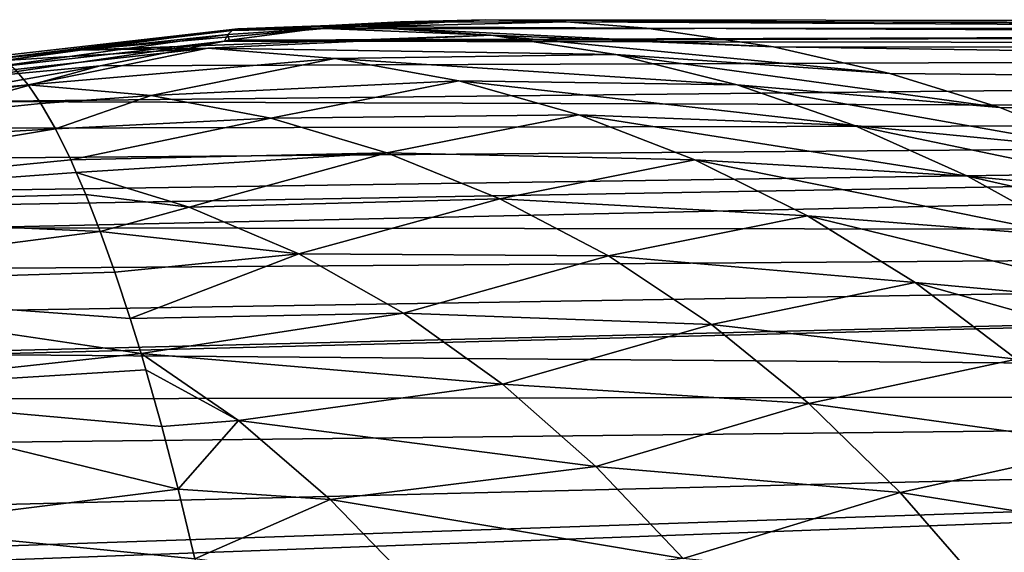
# Model space of a CAD drawing. Header units: metres. Extents: x -62 to 300, y -109 to 109.
# Tile 488 of 656: x -11.71 to -5.88, y 85.67 to 88.83. Entities that reach past the tile are written whole.
import ezdxf

# ---------------------------------------------------------------- set-up
doc = ezdxf.new("R2010")
doc.units = ezdxf.units.M
doc.layers.add('solid_500635', color=7, linetype='CONTINUOUS')

msp = doc.modelspace()

# ---------------------------------------------------------------- linework, layer by layer
at = {"layer": 'solid_500635'}
for points in [[(-10.449194, 88.766251, -5.939165), (-8.951138, 88.829948, -6.267614), (-10.41744, 88.775421, -6.32407)], [(-9.454268, 88.816528, -5.912131), (-8.951138, 88.829948, -6.267614), (-10.449194, 88.766251, -5.939165)], [(-9.959864, 88.775955, -5.558896), (-9.454268, 88.816528, -5.912131), (-10.449194, 88.766251, -5.939165)], [(-9.90471, 88.77803, -7.041856), (-10.41744, 88.775421, -6.32407), (-8.951138, 88.829948, -6.267614)], [(-9.959864, 88.775955, -5.558896), (19.250736, 88.802025, 13.479513), (-9.454268, 88.816528, -5.912131)], [(-9.677509, 88.78817, -7.031428), (-9.90471, 88.77803, -7.041856), (-8.951138, 88.829948, -6.267614)], [(-9.677509, 88.78817, -7.031428), (-8.951138, 88.829948, -6.267614), (-8.473987, 88.817375, -6.608287)], [(-9.677509, 88.78817, -7.031428), (-8.473987, 88.817375, -6.608287), (-7.998406, 88.780228, -6.948062)], [(-9.454268, 88.816528, -5.912131), (19.250736, 88.802025, 13.479513), (-8.951138, 88.829948, -6.267614)], [(-8.951138, 88.829948, -6.267614), (19.250736, 88.802025, 13.479513), (20.317989, 88.66201, 11.95532)], [(-8.473987, 88.817375, -6.608287), (-8.951138, 88.829948, -6.267614), (20.317989, 88.66201, 11.95532)], [(-7.998406, 88.780228, -6.948062), (-8.473987, 88.817375, -6.608287), (20.317989, 88.66201, 11.95532)], [(-10.41744, 88.775421, -6.32407), (-11.875143, 88.610115, -6.380412), (-11.920417, 88.58931, -5.810805)], [(-10.449194, 88.766251, -5.939165), (-10.41744, 88.775421, -6.32407), (-11.920417, 88.58931, -5.810805)], [(-10.475929, 88.742401, -5.561575), (-10.449194, 88.766251, -5.939165), (-11.920417, 88.58931, -5.810805)], [(-10.41744, 88.775421, -6.32407), (-11.802296, 88.58847, -7.121085), (-11.875143, 88.610115, -6.380412)], [(-11.364805, 88.648926, -7.104077), (-11.802296, 88.58847, -7.121085), (-10.41744, 88.775421, -6.32407)], [(-9.90471, 88.77803, -7.041856), (-11.364805, 88.648926, -7.104077), (-10.41744, 88.775421, -6.32407)], [(-8.917743, 88.738274, -7.604122), (-11.364805, 88.648926, -7.104077), (-9.90471, 88.77803, -7.041856)], [(-10.466871, 88.708282, -5.208101), (-10.495841, 88.703606, -5.188211), (19.250736, 88.802025, 13.479513)], [(18.184155, 88.662224, 15.00268), (19.250736, 88.802025, 13.479513), (-10.495841, 88.703606, -5.188211)], [(-9.959864, 88.775955, -5.558896), (-10.449194, 88.766251, -5.939165), (-10.475929, 88.742401, -5.561575)], [(-10.466871, 88.708282, -5.208101), (-9.959864, 88.775955, -5.558896), (-10.475929, 88.742401, -5.561575)], [(-10.466871, 88.708282, -5.208101), (19.250736, 88.802025, 13.479513), (-9.959864, 88.775955, -5.558896)], [(-8.917743, 88.738274, -7.604122), (-9.90471, 88.77803, -7.041856), (-9.677509, 88.78817, -7.031428)], [(-9.677509, 88.78817, -7.031428), (-7.998406, 88.780228, -6.948062), (-7.245008, 88.669495, -7.496529)], [(-8.917743, 88.738274, -7.604122), (-9.677509, 88.78817, -7.031428), (-7.245008, 88.669495, -7.496529)], [(-7.245008, 88.669495, -7.496529), (-7.998406, 88.780228, -6.948062), (20.317989, 88.66201, 11.95532)], [(-10.495841, 88.703606, -5.188211), (-11.952619, 88.53775, -5.257761), (-11.969431, 88.486908, -4.898506)], [(-11.231402, 88.556808, -4.694777), (-10.495841, 88.703606, -5.188211), (-11.969431, 88.486908, -4.898506)], [(-10.475929, 88.742401, -5.561575), (-11.920417, 88.58931, -5.810805), (-11.952619, 88.53775, -5.257761)], [(-10.495841, 88.703606, -5.188211), (-10.475929, 88.742401, -5.561575), (-11.952619, 88.53775, -5.257761)], [(-8.917743, 88.738274, -7.604122), (-10.594286, 88.66082, -7.702765), (-11.364805, 88.648926, -7.104077)], [(18.184155, 88.662224, 15.00268), (-10.495841, 88.703606, -5.188211), (-11.231402, 88.556808, -4.694777)], [(-8.917743, 88.738274, -7.604122), (-8.17862, 88.623047, -8.177632), (-10.594286, 88.66082, -7.702765)], [(-10.466871, 88.708282, -5.208101), (-10.475929, 88.742401, -5.561575), (-10.495841, 88.703606, -5.188211)], [(-8.917743, 88.738274, -7.604122), (-7.245008, 88.669495, -7.496529), (-6.557061, 88.512039, -7.997824)], [(-8.917743, 88.738274, -7.604122), (-6.557061, 88.512039, -7.997824), (-8.17862, 88.623047, -8.177632)], [(18.184155, 88.662224, 15.00268), (-11.231402, 88.556808, -4.694777), (-12.003659, 88.346001, -4.202456)], [(17.138807, 88.246948, 16.495554), (18.184155, 88.662224, 15.00268), (-12.003659, 88.346001, -4.202456)], [(-10.594286, 88.66082, -7.702765), (-11.734787, 88.533936, -7.69629), (-11.802296, 88.58847, -7.121085)], [(-10.594286, 88.66082, -7.702765), (-11.802296, 88.58847, -7.121085), (-11.364805, 88.648926, -7.104077)], [(-10.594286, 88.66082, -7.702765), (-11.656648, 88.443214, -8.289352), (-11.734787, 88.533936, -7.69629)], [(-10.594286, 88.66082, -7.702765), (-9.841844, 88.599983, -8.314946), (-11.656648, 88.443214, -8.289352)], [(-8.17862, 88.623047, -8.177632), (-9.841844, 88.599983, -8.314946), (-10.594286, 88.66082, -7.702765)], [(-7.245008, 88.669495, -7.496529), (20.317989, 88.66201, 11.95532), (21.362949, 88.246696, 10.462822)], [(-6.557061, 88.512039, -7.997824), (-7.245008, 88.669495, -7.496529), (21.362949, 88.246696, 10.462822)], [(-9.841844, 88.599983, -8.314946), (-10.929462, 88.381065, -8.921544), (-11.656648, 88.443214, -8.289352)], [(-9.841844, 88.599983, -8.314946), (-9.108836, 88.468079, -8.929893), (-10.929462, 88.381065, -8.921544)], [(-8.17862, 88.623047, -8.177632), (-7.460837, 88.443779, -8.749672), (-9.841844, 88.599983, -8.314946)], [(-7.460837, 88.443779, -8.749672), (-9.108836, 88.468079, -8.929893), (-9.841844, 88.599983, -8.314946)], [(-8.17862, 88.623047, -8.177632), (-6.557061, 88.512039, -7.997824), (-5.905991, 88.30883, -8.483725)], [(-8.17862, 88.623047, -8.177632), (-5.905991, 88.30883, -8.483725), (-7.460837, 88.443779, -8.749672)], [(-11.734787, 88.533936, -7.69629), (-11.656648, 88.443214, -8.289352), (-15.625252, 88.075432, -7.136191)], [(-11.231402, 88.556808, -4.694777), (-11.986984, 88.422729, -4.54659), (-12.003659, 88.346001, -4.202456)], [(-11.231402, 88.556808, -4.694777), (-11.969431, 88.486908, -4.898506), (-11.986984, 88.422729, -4.54659)], [(-9.108836, 88.468079, -8.929893), (-10.221268, 88.24614, -9.555619), (-10.929462, 88.381065, -8.921544)], [(-9.108836, 88.468079, -8.929893), (-8.397992, 88.267059, -9.541024), (-10.221268, 88.24614, -9.555619)], [(-6.766702, 88.202896, -9.314121), (-8.397992, 88.267059, -9.541024), (-9.108836, 88.468079, -8.929893)], [(-7.460837, 88.443779, -8.749672), (-6.766702, 88.202896, -9.314121), (-9.108836, 88.468079, -8.929893)], [(-5.905991, 88.30883, -8.483725), (-6.557061, 88.512039, -7.997824), (21.362949, 88.246696, 10.462822)], [(-11.656648, 88.443214, -8.289352), (-14.970573, 87.985794, -8.475893), (-15.625252, 88.075432, -7.136191)], [(-11.656648, 88.443214, -8.289352), (-11.581847, 88.333, -8.815889), (-14.970573, 87.985794, -8.475893)], [(-10.929462, 88.381065, -8.921544), (-11.581847, 88.333, -8.815889), (-11.656648, 88.443214, -8.289352)], [(-7.460837, 88.443779, -8.749672), (-5.905991, 88.30883, -8.483725), (-5.275654, 88.057663, -8.963717)], [(-7.460837, 88.443779, -8.749672), (-5.275654, 88.057663, -8.963717), (-6.766702, 88.202896, -9.314121)], [(-10.929462, 88.381065, -8.921544), (-11.496227, 88.182838, -9.381925), (-11.581847, 88.333, -8.815889)], [(-10.929462, 88.381065, -8.921544), (-10.221268, 88.24614, -9.555619), (-11.496227, 88.182838, -9.381925)], [(-11.581847, 88.333, -8.815889), (-11.496227, 88.182838, -9.381925), (-14.970573, 87.985794, -8.475893)], [(17.138807, 88.246948, 16.495554), (-12.003659, 88.346001, -4.202456), (-12.029921, 88.186447, -3.593516)], [(-5.275654, 88.057663, -8.963717), (-5.905991, 88.30883, -8.483725), (21.362949, 88.246696, 10.462822)], [(17.138807, 88.246948, 16.495554), (-12.029921, 88.186447, -3.593516), (-12.041451, 88.010445, -3.001318)], [(17.138807, 88.246948, 16.495554), (-12.041451, 88.010445, -3.001318), (-12.03884, 87.818222, -2.421153)], [(17.138807, 88.246948, 16.495554), (-12.03884, 87.818222, -2.421153), (-12.038332, 87.730675, -2.178176)], [(17.138807, 88.246948, 16.495554), (-12.038332, 87.730675, -2.178176), (-12.03693, 87.596466, -1.825964)], [(16.139565, 87.56353, 17.922487), (17.138807, 88.246948, 16.495554), (-12.03693, 87.596466, -1.825964)], [(-10.221268, 88.24614, -9.555619), (-11.405863, 87.998749, -9.948203), (-11.496227, 88.182838, -9.381925)], [(-10.221268, 88.24614, -9.555619), (-9.533989, 88.040634, -10.184484), (-11.405863, 87.998749, -9.948203)], [(-8.397992, 88.267059, -9.541024), (-9.533989, 88.040634, -10.184484), (-10.221268, 88.24614, -9.555619)], [(-8.397992, 88.267059, -9.541024), (-7.710678, 87.999413, -10.142078), (-9.533989, 88.040634, -10.184484)], [(-6.097499, 87.902817, -9.866323), (-7.710678, 87.999413, -10.142078), (-8.397992, 88.267059, -9.541024)], [(-6.766702, 88.202896, -9.314121), (-6.097499, 87.902817, -9.866323), (-8.397992, 88.267059, -9.541024)], [(-11.496227, 88.182838, -9.381925), (-14.327841, 87.711037, -9.797101), (-14.970573, 87.985794, -8.475893)], [(-11.496227, 88.182838, -9.381925), (-11.405863, 87.998749, -9.948203), (-14.327841, 87.711037, -9.797101)], [(-6.766702, 88.202896, -9.314121), (-5.275654, 88.057663, -8.963717), (-4.682589, 87.768387, -9.42148)], [(-6.766702, 88.202896, -9.314121), (-4.682589, 87.768387, -9.42148), (-6.097499, 87.902817, -9.866323)], [(-9.533989, 88.040634, -10.184484), (-11.372718, 87.924973, -10.149249), (-11.405863, 87.998749, -9.948203)], [(-9.533989, 88.040634, -10.184484), (-10.703715, 87.71859, -10.782973), (-11.372718, 87.924973, -10.149249)], [(-9.533989, 88.040634, -10.184484), (-8.866544, 87.768433, -10.799049), (-10.703715, 87.71859, -10.782973)], [(-7.710678, 87.999413, -10.142078), (-8.866544, 87.768433, -10.799049), (-9.533989, 88.040634, -10.184484)], [(-11.405863, 87.998749, -9.948203), (-11.372718, 87.924973, -10.149249), (-14.327841, 87.711037, -9.797101)], [(-7.710678, 87.999413, -10.142078), (-7.04524, 87.667145, -10.728696), (-8.866544, 87.768433, -10.799049)], [(-5.450833, 87.543556, -10.406417), (-7.04524, 87.667145, -10.728696), (-7.710678, 87.999413, -10.142078)], [(-6.097499, 87.902817, -9.866323), (-5.450833, 87.543556, -10.406417), (-7.710678, 87.999413, -10.142078)], [(-11.372718, 87.924973, -10.149249), (-11.316979, 87.793381, -10.480659), (-14.327841, 87.711037, -9.797101)], [(-10.703715, 87.71859, -10.782973), (-11.316979, 87.793381, -10.480659), (-11.372718, 87.924973, -10.149249)], [(-6.097499, 87.902817, -9.866323), (-4.682589, 87.768387, -9.42148), (-4.147619, 87.45919, -9.839286)], [(-6.097499, 87.902817, -9.866323), (-4.147619, 87.45919, -9.839286), (-5.450833, 87.543556, -10.406417)], [(-11.316979, 87.793381, -10.480659), (-11.231253, 87.574257, -10.972799), (-14.327841, 87.711037, -9.797101)], [(-10.703715, 87.71859, -10.782973), (-11.231253, 87.574257, -10.972799), (-11.316979, 87.793381, -10.480659)], [(-8.866544, 87.768433, -10.799049), (-10.055226, 87.442421, -11.40591), (-10.703715, 87.71859, -10.782973)], [(-8.866544, 87.768433, -10.799049), (-8.222507, 87.430397, -11.398414), (-10.055226, 87.442421, -11.40591)], [(-7.04524, 87.667145, -10.728696), (-8.222507, 87.430397, -11.398414), (-8.866544, 87.768433, -10.799049)], [(-11.231253, 87.574257, -10.972799), (-13.707335, 87.254768, -11.078066), (-14.327841, 87.711037, -9.797101)], [(-10.703715, 87.71859, -10.782973), (-10.055226, 87.442421, -11.40591), (-11.231253, 87.574257, -10.972799)], [(-7.04524, 87.667145, -10.728696), (-6.407924, 87.272453, -11.298145), (-8.222507, 87.430397, -11.398414)], [(-4.83144, 87.129021, -10.928044), (-6.407924, 87.272453, -11.298145), (-7.04524, 87.667145, -10.728696)], [(-5.450833, 87.543556, -10.406417), (-4.83144, 87.129021, -10.928044), (-7.04524, 87.667145, -10.728696)], [(16.139565, 87.56353, 17.922487), (-12.03693, 87.596466, -1.825964), (-12.032903, 87.356689, -1.247539)], [(-11.231253, 87.574257, -10.972799), (-11.144586, 87.333344, -11.449691), (-13.707335, 87.254768, -11.078066)], [(16.139565, 87.56353, 17.922487), (-12.032903, 87.356689, -1.247539), (-12.026547, 87.104469, -0.695384)], [(16.139565, 87.56353, 17.922487), (-12.026547, 87.104469, -0.695384), (-12.018064, 86.86422, -0.212029)], [(16.139565, 87.56353, 17.922487), (-12.018064, 86.86422, -0.212029), (-12.017315, 86.845543, -0.175974)], [(15.210573, 86.627373, 19.249014), (16.139565, 87.56353, 17.922487), (-12.017315, 86.845543, -0.175974)], [(-10.055226, 87.442421, -11.40591), (-11.144586, 87.333344, -11.449691), (-11.231253, 87.574257, -10.972799)], [(-10.055226, 87.442421, -11.40591), (-11.053622, 87.060265, -11.930293), (-11.144586, 87.333344, -11.449691)], [(-10.055226, 87.442421, -11.40591), (-9.436766, 87.091316, -12.025125), (-11.053622, 87.060265, -11.930293)], [(-8.222507, 87.430397, -11.398414), (-9.436766, 87.091316, -12.025125), (-10.055226, 87.442421, -11.40591)], [(-8.222507, 87.430397, -11.398414), (-7.612462, 87.024658, -11.986991), (-9.436766, 87.091316, -12.025125)], [(-6.407924, 87.272453, -11.298145), (-7.612462, 87.024658, -11.986991), (-8.222507, 87.430397, -11.398414)], [(-11.144586, 87.333344, -11.449691), (-11.053622, 87.060265, -11.930293), (-13.707335, 87.254768, -11.078066)], [(-10.989112, 86.852692, -12.26238), (-13.118768, 86.621765, -12.297422), (-13.707335, 87.254768, -11.078066)], [(-11.053622, 87.060265, -11.930293), (-10.989112, 86.852692, -12.26238), (-13.707335, 87.254768, -11.078066)], [(-6.407924, 87.272453, -11.298145), (-5.807727, 86.817894, -11.849721), (-7.612462, 87.024658, -11.986991)], [(-4.249352, 86.665253, -11.427114), (-5.807727, 86.817894, -11.849721), (-6.407924, 87.272453, -11.298145)], [(-4.83144, 87.129021, -10.928044), (-4.249352, 86.665253, -11.427114), (-6.407924, 87.272453, -11.298145)], [(-9.436766, 87.091316, -12.025125), (-10.989112, 86.852692, -12.26238), (-11.053622, 87.060265, -11.930293)], [(-9.436766, 87.091316, -12.025125), (-8.85078, 86.669937, -12.630816), (-10.989112, 86.852692, -12.26238)], [(-7.612462, 87.024658, -11.986991), (-8.85078, 86.669937, -12.630816), (-9.436766, 87.091316, -12.025125)], [(-7.612462, 87.024658, -11.986991), (-7.03678, 86.555817, -12.557182), (-8.85078, 86.669937, -12.630816)], [(-5.807727, 86.817894, -11.849721), (-7.03678, 86.555817, -12.557182), (-7.612462, 87.024658, -11.986991)], [(-10.989112, 86.852692, -12.26238), (-10.960307, 86.756111, -12.408669), (-13.118768, 86.621765, -12.297422)], [(15.210573, 86.627373, 19.249014), (-12.017315, 86.845543, -0.175974), (-12.005462, 86.584023, 0.308604)], [(-10.412547, 86.45507, -12.885171), (-10.960307, 86.756111, -12.408669), (-10.989112, 86.852692, -12.26238)], [(-10.412547, 86.45507, -12.885171), (-10.989112, 86.852692, -12.26238), (-8.85078, 86.669937, -12.630816)], [(-5.807727, 86.817894, -11.849721), (-5.243969, 86.306931, -12.379271), (-7.03678, 86.555817, -12.557182)], [(-10.960307, 86.756111, -12.408669), (-10.865711, 86.420822, -12.881942), (-13.118768, 86.621765, -12.297422)], [(-10.412547, 86.45507, -12.885171), (-10.865711, 86.420822, -12.881942), (-10.960307, 86.756111, -12.408669)], [(-10.412547, 86.45507, -12.885171), (-8.85078, 86.669937, -12.630816), (-8.298456, 86.183357, -13.21501)], [(-7.03678, 86.555817, -12.557182), (-8.298456, 86.183357, -13.21501), (-8.85078, 86.669937, -12.630816)], [(-10.769572, 86.0494, -13.353461), (-12.570885, 85.822876, -13.435936), (-13.118768, 86.621765, -12.297422)], [(-10.865711, 86.420822, -12.881942), (-10.769572, 86.0494, -13.353461), (-13.118768, 86.621765, -12.297422)], [(15.210573, 86.627373, 19.249014), (-12.005462, 86.584023, 0.308604), (-11.991408, 86.324471, 0.756001)], [(15.210573, 86.627373, 19.249014), (-11.991408, 86.324471, 0.756001), (-11.967742, 85.953362, 1.346565)], [(15.210573, 86.627373, 19.249014), (-11.967742, 85.953362, 1.346565), (-11.949943, 85.706581, 1.711513)], [(15.210573, 86.627373, 19.249014), (-11.949943, 85.706581, 1.711513), (-11.943576, 85.623314, 1.83015)], [(14.372185, 85.461914, 20.446163), (15.210573, 86.627373, 19.249014), (-11.943576, 85.623314, 1.83015)], [(-7.03678, 86.555817, -12.557182), (-6.496472, 86.028732, -13.102634), (-8.298456, 86.183357, -13.21501)], [(-5.243969, 86.306931, -12.379271), (-6.496472, 86.028732, -13.102634), (-7.03678, 86.555817, -12.557182)], [(-10.412547, 86.45507, -12.885171), (-10.769572, 86.0494, -13.353461), (-10.865711, 86.420822, -12.881942)], [(-9.870017, 85.988434, -13.487172), (-10.769572, 86.0494, -13.353461), (-10.412547, 86.45507, -12.885171)], [(-9.870017, 85.988434, -13.487172), (-10.412547, 86.45507, -12.885171), (-8.298456, 86.183357, -13.21501)], [(-5.243969, 86.306931, -12.379271), (-4.717326, 85.744606, -12.88131), (-6.496472, 86.028732, -13.102634)], [(-9.870017, 85.988434, -13.487172), (-8.298456, 86.183357, -13.21501), (-7.780282, 85.637291, -13.770423)], [(-6.496472, 86.028732, -13.102634), (-7.780282, 85.637291, -13.770423), (-8.298456, 86.183357, -13.21501)], [(-10.769572, 86.0494, -13.353461), (-10.67169, 85.635345, -13.825967), (-12.570885, 85.822876, -13.435936)], [(-9.870017, 85.988434, -13.487172), (-10.67169, 85.635345, -13.825967), (-10.769572, 86.0494, -13.353461)], [(-6.496472, 86.028732, -13.102634), (-5.990872, 85.448166, -13.617779), (-7.780282, 85.637291, -13.770423)], [(-4.717326, 85.744606, -12.88131), (-5.990872, 85.448166, -13.617779), (-6.496472, 86.028732, -13.102634)], [(-9.359876, 85.460587, -14.058784), (-10.67169, 85.635345, -13.825967), (-9.870017, 85.988434, -13.487172)], [(-9.359876, 85.460587, -14.058784), (-9.870017, 85.988434, -13.487172), (-7.780282, 85.637291, -13.770423)], [(-10.574731, 85.185509, -14.286784), (-12.072108, 84.870979, -14.475097), (-12.570885, 85.822876, -13.435936)], [(-10.67169, 85.635345, -13.825967), (-10.574731, 85.185509, -14.286784), (-12.570885, 85.822876, -13.435936)], [(-4.717326, 85.744606, -12.88131), (-4.225649, 85.132957, -13.353331), (-5.990872, 85.448166, -13.617779)]]:
    msp.add_3dface(points, dxfattribs=at)

doc.saveas('drawing.dxf')
